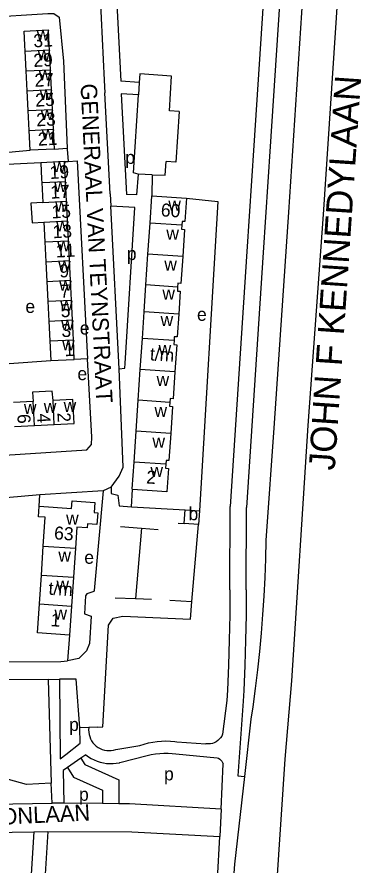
# Model space of a CAD drawing. Extents: x 159294 to 161936, y 384538 to 386517.
# Drawn here: x 161794.4 to 161899.8, y 385748.5 to 386008.7 of the extents above; entities that cross this region are included whole.
import ezdxf

# ---------------------------------------------------------------- set-up
doc = ezdxf.new("R2010")
doc.units = 0
for name, color, linetype in [('BLT_Basislijn', 7, 'Continuous'), ('BLT_Bebouwing', 7, 'Continuous'), ('BLT_Centroide', 7, 'Continuous'), ('BLT_Huisnummer', 7, 'Continuous'), ('BLT_Huisnummer_ tussenligend', 7, 'Continuous'), ('BLT_Huisnummer_reeks', 7, 'Continuous'), ('BLT_Onderverdeling_panden', 7, 'Continuous'), ('BLT_Straatnaam', 7, 'Continuous'), ('BLT_Straatnaam_hoofdweg', 7, 'Continuous')]:
    doc.layers.add(name, color=color, linetype=linetype)

msp = doc.modelspace()

# ---------------------------------------------------------------- linework, layer by layer
at = {"layer": 'BLT_Basislijn'}
for p, q in [((161885.11, 386063.29), (161877.61, 385948.83)), ((161895.87, 386063.1), (161888.18, 385948.06)), ((161819.66, 386018.61), (161821.13, 385989.35)), ((161824.68, 386018.4), (161826.18, 385989)), ((161821.13, 385989.35), (161821.37, 385985.4)), ((161831.89, 385988.61), (161826.18, 385989)), ((161831.89, 385988.61), (161831.65, 385984.82)), ((161822.93, 385954.41), (161821.37, 385985.4)), ((161831.65, 385984.82), (161826.38, 385985.12)), ((161826.38, 385985.12), (161827.97, 385954.21)), ((161844.13, 385979.64), (161843.11, 385964.11)), ((161805.81, 385968.18), (161809.8, 385968.48)), ((161786.24, 385966.75), (161798.49, 385967.8)), ((161801.72, 385963.95), (161789.23, 385963.34)), ((161808.95, 385964.32), (161810.11, 385964.39)), ((161835.82, 385960.24), (161831.55, 385960.49)), ((161835.82, 385960.24), (161835.75, 385953.8)), ((161822.93, 385954.41), (161823.14, 385950.64)), ((161825.77, 385900.72), (161823.14, 385950.64)), ((161877.61, 385948.83), (161873.19, 385884.11)), ((161888.18, 385948.06), (161883.57, 385883.34)), ((161864.82, 385936.74), (161859.77, 385858.5)), ((161869.81, 385936.4), (161864.76, 385858.17)), ((161816.05, 385903.82), (161811.92, 385903.62)), ((161792.02, 385902.42), (161804.79, 385903.26)), ((161873.19, 385884.11), (161870.69, 385848.11)), ((161823.26, 385864.49), (161820.83, 385863.32)), ((161801.19, 385858.58), (161801.43, 385862.07)), ((161820.83, 385863.32), (161801.43, 385862.07)), ((161829.5, 385858.45), (161829.77, 385863.76)), ((161859.65, 385832.93), (161859.77, 385858.5)), ((161864.65, 385832.92), (161864.76, 385858.17)), ((161826.1, 385852.35), (161832.52, 385851.86)), ((161832.52, 385851.86), (161830.76, 385830.3)), ((161832.52, 385851.86), (161837.66, 385851.46)), ((161843.81, 385853.44), (161845.67, 385853.33)), ((161847.96, 385829.42), (161850.05, 385853.04)), ((161824.54, 385830.55), (161830.76, 385830.3)), ((161830.76, 385830.3), (161835.65, 385830.11)), ((161841.2, 385829.8), (161847.96, 385829.42)), ((161810.52, 385819.09), (161809.86, 385811.16)), ((161804.01, 385805.47), (161807.42, 385805.53)), ((161804.01, 385805.47), (161804.91, 385773.65)), ((161858.76, 385799.03), (161857.4, 385788.67)), ((161863.76, 385798.78), (161862.04, 385775.92)), ((161866.08, 385793.29), (161864.1, 385775.71)), ((161816.42, 385790.73), (161813.7, 385790.65)), ((161819.15, 385790.8), (161816.42, 385790.73)), ((161843.42, 385786.32), (161852.24, 385785.73)), ((161824.72, 385783.97), (161832.06, 385785.24)), ((161814.01, 385781.31), (161809.88, 385778.47)), ((161815.53, 385782.35), (161814.01, 385781.31)), ((161825.89, 385779.95), (161834.32, 385782.11)), ((161843.13, 385782.6), (161855.76, 385781.42)), ((161856.96, 385765.68), (161857.56, 385779.55)), ((161876.46, 385780.99), (161871.46, 385703.78)), ((161862.04, 385775.92), (161864.1, 385775.71)), ((161805.22, 385767.51), (161804.91, 385773.65)), ((161808.77, 385767.5), (161805.22, 385767.51)), ((161820.65, 385767.37), (161808.77, 385767.5)), ((161856.96, 385765.68), (161856.61, 385757.33)), ((161799.54, 385758.77), (161798.28, 385737.89)), ((161799.54, 385758.77), (161803.89, 385758.8)), ((161803.89, 385758.8), (161802.48, 385737.63)), ((161855.85, 385744.15), (161856.61, 385757.33))]:
    msp.add_line(p, q, dxfattribs=at)
for points in [[(161869.87, 386012.88), (161867.02, 385969.24), (161864.82, 385936.74)], [(161874.86, 386012.56), (161872.01, 385968.91), (161869.81, 385936.4)], [(161784.28, 386008.54), (161803.88, 386009.76), (161805.74, 386009.74), (161807.33, 386008.66), (161808.62, 385995.18), (161809.8, 385968.48)], [(161832.02, 385991.24), (161831.89, 385988.61)], [(161841.79, 385990.49), (161832.02, 385991.24)], [(161841.1, 385979.87), (161841.79, 385990.49)], [(161831.55, 385960.49), (161830.07, 385960.85), (161831.65, 385984.82)], [(161844.13, 385979.64), (161841.1, 385979.87)], [(161809.8, 385968.48), (161809.81, 385968.11), (161810.11, 385964.39)], [(161810.11, 385964.39), (161812.87, 385964.57), (161816.05, 385903.82)], [(161839.82, 385960.18), (161840.09, 385964.34)], [(161843.11, 385964.11), (161840.09, 385964.34)], [(161831.55, 385960.49), (161831.04, 385954.09), (161827.97, 385954.21)], [(161835.82, 385960.24), (161839.82, 385960.18)], [(161846.37, 385953.08), (161855.95, 385952.06), (161850.33, 385857.16)], [(161825.77, 385900.72), (161827.44, 385901), (161827.6, 385902.35), (161830.56, 385950.24), (161823.14, 385950.64)], [(161768.67, 385899.82), (161769.93, 385876.24), (161770.96, 385874.36), (161772.06, 385873.7), (161774.83, 385873.25), (161815.81, 385875.86), (161817.25, 385877.56), (161817.35, 385879.8), (161816.05, 385903.82)], [(161823.26, 385864.49), (161825.77, 385867.79), (161826.91, 385870.63), (161825.77, 385900.72)], [(161883.57, 385883.34), (161878.57, 385805.03), (161876.46, 385780.99)], [(161823.26, 385864.49), (161823.3, 385862.53), (161825.31, 385861.96), (161825.75, 385858.72), (161829.5, 385858.45)], [(161801.43, 385862.07), (161786.41, 385860.72), (161785.36, 385860.28), (161783.86, 385858.75), (161783.67, 385857.91), (161785.66, 385814.33), (161786.23, 385812.94), (161788.23, 385811.14), (161789.18, 385810.86), (161807.89, 385810.93), (161809.86, 385811.16)], [(161820.83, 385863.32), (161818.1, 385832.73), (161817.94, 385832.42), (161815.78, 385831.78), (161815.44, 385831.08), (161815.07, 385825.6), (161817.14, 385824.9), (161816.61, 385816.52), (161815.71, 385814.23), (161813.32, 385811.88), (161809.86, 385811.16)], [(161829.5, 385858.45), (161845.95, 385857.45)], [(161870.69, 385848.11), (161870.56, 385842.42), (161870.35, 385836.73), (161870.06, 385831.05), (161869.69, 385825.37), (161869.24, 385819.7), (161868.71, 385814.03), (161868.1, 385808.37), (161867.41, 385802.72), (161866.64, 385797.08), (161866.08, 385793.29)], [(161859.65, 385832.93), (161859.59, 385825.25), (161859.44, 385817.56), (161859.22, 385809.88), (161858.91, 385802.2), (161858.76, 385799.03)], [(161864.65, 385832.92), (161864.59, 385825.2), (161864.44, 385817.49), (161864.21, 385809.78), (161863.91, 385802.08), (161863.76, 385798.78)], [(161819.15, 385790.8), (161820.71, 385790.92), (161822.49, 385822.13), (161823.93, 385824.26), (161826.89, 385824.89), (161847.6, 385823.93), (161847.96, 385829.42)], [(161804.01, 385805.47), (161778.19, 385805.31), (161777.28, 385805.91), (161775.46, 385807.95), (161774.93, 385816.27)], [(161813.7, 385790.65), (161812.59, 385805.57), (161807.42, 385805.53)], [(161807.42, 385805.53), (161807.68, 385781.13), (161809.34, 385782.4), (161813.77, 385785.95), (161813.7, 385790.65)], [(161816.42, 385790.73), (161816.37, 385790.02), (161816.4, 385789.31), (161816.51, 385788.61), (161816.69, 385787.93), (161816.95, 385787.27), (161817.29, 385786.64), (161817.69, 385786.06), (161818.15, 385785.52), (161818.68, 385785.04), (161819.25, 385784.63), (161819.87, 385784.28), (161820.52, 385784), (161821.2, 385783.79), (161821.9, 385783.67), (161822.61, 385783.62), (161823.31, 385783.66), (161824.01, 385783.77), (161824.72, 385783.97)], [(161832.06, 385785.24), (161833.35, 385785.66), (161834.66, 385786.01), (161835.99, 385786.27), (161837.34, 385786.46), (161838.69, 385786.57), (161840.05, 385786.6), (161841.4, 385786.54), (161842.75, 385786.41), (161843.42, 385786.32)], [(161857.4, 385788.67), (161857.13, 385788.11), (161856.79, 385787.59), (161856.38, 385787.12), (161855.92, 385786.71), (161855.41, 385786.36), (161854.86, 385786.07), (161854.27, 385785.86), (161853.67, 385785.73), (161853.05, 385785.68), (161852.43, 385785.7), (161852.24, 385785.73)], [(161804.91, 385773.65), (161797.33, 385773.24), (161752.28, 385785.7)], [(161814.01, 385781.31), (161815.19, 385779.37), (161825.65, 385774.72), (161825.65, 385767.31)], [(161815.53, 385782.35), (161816.33, 385781.76), (161817.17, 385781.24), (161818.05, 385780.79), (161818.96, 385780.41), (161819.91, 385780.1), (161820.87, 385779.88), (161821.85, 385779.73), (161822.84, 385779.66), (161823.83, 385779.67), (161824.82, 385779.76), (161825.79, 385779.93), (161825.89, 385779.95)], [(161834.32, 385782.11), (161835.57, 385782.41), (161836.84, 385782.64), (161838.13, 385782.78), (161839.42, 385782.85), (161840.71, 385782.84), (161842, 385782.74), (161843.13, 385782.6)], [(161855.76, 385781.42), (161856.18, 385781.27), (161856.57, 385781.04), (161856.91, 385780.75), (161857.19, 385780.4), (161857.41, 385780.01), (161857.56, 385779.55)], [(161809.88, 385778.47), (161808.51, 385777.53), (161808.77, 385767.5)], [(161809.88, 385778.47), (161811.72, 385775.44), (161820.65, 385771.47), (161820.65, 385767.37)], [(161864.1, 385775.71), (161861.08, 385748.79), (161857.81, 385703.78)], [(161681.05, 385761.64), (161775.02, 385767), (161805.22, 385767.51)], [(161825.65, 385767.31), (161820.65, 385767.37)], [(161856.96, 385765.68), (161828.93, 385767.28), (161825.65, 385767.31)], [(161638.5, 385746), (161639.6, 385748.56), (161641.24, 385749.65), (161643.67, 385750.05), (161772.81, 385758.28), (161799.54, 385758.77)], [(161803.89, 385758.8), (161829.62, 385758.68), (161856.61, 385757.33)]]:
    msp.add_lwpolyline(points, dxfattribs=at)
at = {"layer": 'BLT_Bebouwing'}
for p, q in [((161797.25, 385992.15), (161796.94, 385998.24)), ((161804.25, 385998.61), (161804.56, 385992.52)), ((161797.56, 385986.06), (161797.25, 385992.15)), ((161804.56, 385992.52), (161804.88, 385986.44)), ((161797.87, 385979.98), (161797.56, 385986.06)), ((161804.88, 385986.44), (161805.19, 385980.35)), ((161798.18, 385973.89), (161797.87, 385979.98)), ((161805.19, 385980.35), (161805.5, 385974.27)), ((161798.49, 385967.8), (161798.18, 385973.89)), ((161805.5, 385974.27), (161805.81, 385968.18)), ((161805.81, 385968.18), (161798.49, 385967.8)), ((161808.95, 385964.32), (161801.72, 385963.95)), ((161809.26, 385958.25), (161808.95, 385964.32)), ((161809.56, 385952.18), (161809.26, 385958.25)), ((161802.03, 385957.88), (161802.33, 385951.81)), ((161835.19, 385945.43), (161835.75, 385953.8)), ((161835.75, 385953.8), (161846.37, 385953.08)), ((161809.87, 385946.11), (161809.56, 385952.18)), ((161802.64, 385945.74), (161802.95, 385939.67)), ((161810.18, 385940.04), (161809.87, 385946.11)), ((161834.55, 385935.96), (161835.19, 385945.43)), ((161810.48, 385933.97), (161810.18, 385940.04)), ((161802.95, 385939.67), (161803.25, 385933.61)), ((161833.92, 385926.47), (161834.55, 385935.96)), ((161803.25, 385933.61), (161803.56, 385927.54)), ((161810.79, 385927.9), (161810.48, 385933.97)), ((161803.56, 385927.54), (161803.87, 385921.47)), ((161811.09, 385921.83), (161810.79, 385927.9)), ((161833.37, 385918.26), (161833.92, 385926.47)), ((161811.4, 385915.76), (161811.09, 385921.83)), ((161803.87, 385921.47), (161804.17, 385915.4)), ((161832.82, 385910.06), (161833.37, 385918.26)), ((161804.17, 385915.4), (161804.48, 385909.33)), ((161811.71, 385909.69), (161811.4, 385915.76)), ((161804.48, 385909.33), (161804.79, 385903.26)), ((161811.92, 385903.62), (161811.71, 385909.69)), ((161832.18, 385900.58), (161832.82, 385910.06)), ((161831.55, 385891.1), (161832.18, 385900.58)), ((161799.38, 385890.73), (161793.3, 385890.42)), ((161830.91, 385881.61), (161831.55, 385891.1)), ((161793.67, 385883.09), (161799.75, 385883.4)), ((161799.75, 385883.4), (161805.84, 385883.7)), ((161830.28, 385872.12), (161830.91, 385881.61)), ((161811.14, 385857.92), (161811.3, 385860.22)), ((161811.3, 385860.22), (161818.24, 385859.75)), ((161818.24, 385859.75), (161818.09, 385856.69)), ((161801.19, 385858.58), (161811.14, 385857.92)), ((161818.09, 385856.69), (161819.14, 385856.62)), ((161819.14, 385856.62), (161818.9, 385853.04)), ((161845.67, 385853.33), (161845.95, 385857.45)), ((161845.95, 385857.45), (161850.33, 385857.16)), ((161850.33, 385857.16), (161850.05, 385853.04)), ((161802.48, 385846.37), (161803.07, 385855.24)), ((161812.72, 385852.19), (161812.29, 385845.71)), ((161815.94, 385851.98), (161812.72, 385852.19)), ((161816.02, 385853.24), (161815.94, 385851.98)), ((161818.9, 385853.04), (161816.02, 385853.24)), ((161850.05, 385853.04), (161845.67, 385853.33)), ((161801.88, 385837.49), (161802.48, 385846.37)), ((161812.29, 385845.71), (161811.7, 385836.84)), ((161801.29, 385828.62), (161801.88, 385837.49)), ((161811.7, 385836.84), (161811.11, 385827.97)), ((161811.11, 385827.97), (161810.52, 385819.09))]:
    msp.add_line(p, q, dxfattribs=at)
for points in [[(161796.94, 385998.24), (161796.85, 386000), (161796.63, 386004.32), (161803.94, 386004.7), (161804.18, 386000), (161804.25, 385998.61)], [(161801.72, 385963.95), (161801.97, 385958.96), (161802.03, 385957.88)], [(161846.37, 385953.08), (161845.89, 385945.9), (161844.99, 385945.97), (161844.91, 385944.78)], [(161802.33, 385951.81), (161798.67, 385951.52), (161799.01, 385945.49), (161802.64, 385945.74)], [(161844.91, 385944.78), (161844.83, 385943.6), (161845.73, 385943.54), (161845.18, 385935.25)], [(161845.18, 385935.25), (161844.62, 385926.95), (161843.72, 385927.01), (161843.64, 385925.81)], [(161843.64, 385925.81), (161843.56, 385924.61), (161844.46, 385924.55), (161843.99, 385917.55)], [(161843.99, 385917.55), (161843.52, 385910.54), (161842.62, 385910.6), (161842.54, 385909.41)], [(161842.54, 385909.41), (161842.46, 385908.21), (161843.36, 385908.15), (161842.81, 385899.87)], [(161804.79, 385903.26), (161807.02, 385903.37), (161811.92, 385903.62)], [(161842.81, 385899.87), (161842.25, 385891.58), (161841.35, 385891.64), (161841.27, 385890.45)], [(161805.47, 385891.03), (161805.21, 385893.91), (161799.18, 385893.6), (161799.38, 385890.73)], [(161805.84, 385883.7), (161811.93, 385884.01), (161811.56, 385891.34), (161805.47, 385891.03)], [(161841.27, 385890.45), (161841.19, 385889.26), (161842.09, 385889.2), (161841.54, 385880.9)], [(161841.54, 385880.9), (161840.98, 385872.6), (161840.08, 385872.66), (161840, 385871.47)], [(161829.77, 385863.76), (161829.73, 385863.97), (161830.28, 385872.12)], [(161840, 385871.47), (161839.92, 385870.28), (161840.82, 385870.22), (161840.34, 385863.05), (161829.77, 385863.76)], [(161803.07, 385855.24), (161800.98, 385855.38), (161801.19, 385858.58)], [(161810.52, 385819.09), (161800.7, 385819.74), (161801.29, 385828.62)]]:
    msp.add_lwpolyline(points, dxfattribs=at)
at = {"layer": 'BLT_Onderverdeling_panden'}
for p, q in [((161796.94, 385998.24), (161804.25, 385998.61)), ((161797.25, 385992.15), (161804.56, 385992.52)), ((161797.56, 385986.06), (161804.88, 385986.44)), ((161797.87, 385979.98), (161805.19, 385980.35)), ((161798.18, 385973.89), (161805.5, 385974.27)), ((161802.03, 385957.88), (161809.26, 385958.25)), ((161802.33, 385951.81), (161809.56, 385952.18)), ((161802.64, 385945.74), (161809.87, 385946.11)), ((161844.91, 385944.78), (161835.19, 385945.43)), ((161802.95, 385939.67), (161810.18, 385940.04)), ((161845.18, 385935.25), (161834.55, 385935.96)), ((161803.25, 385933.61), (161810.48, 385933.97)), ((161803.56, 385927.54), (161810.79, 385927.9)), ((161843.64, 385925.81), (161833.92, 385926.47)), ((161803.87, 385921.47), (161811.09, 385921.83)), ((161843.99, 385917.55), (161833.37, 385918.26)), ((161804.17, 385915.4), (161811.4, 385915.76)), ((161804.48, 385909.33), (161811.71, 385909.69)), ((161842.54, 385909.41), (161832.82, 385910.06)), ((161842.81, 385899.87), (161832.18, 385900.58)), ((161799.75, 385883.4), (161799.38, 385890.73)), ((161805.84, 385883.7), (161805.47, 385891.03)), ((161841.27, 385890.45), (161831.55, 385891.1)), ((161841.54, 385880.9), (161830.91, 385881.61)), ((161840, 385871.47), (161830.28, 385872.12)), ((161802.48, 385846.37), (161812.29, 385845.71)), ((161801.88, 385837.49), (161811.7, 385836.84)), ((161801.29, 385828.62), (161811.11, 385827.97))]:
    msp.add_line(p, q, dxfattribs=at)

# ---------------------------------------------------------------- texts
at = {"layer": 'BLT_Centroide'}
for s, p in [('w', (161800.44, 386001.47)), ('w', (161800.75, 385995.38)), ('w', (161801.06, 385989.28)), ('w', (161801.38, 385983.22)), ('w', (161801.68, 385977.12)), ('w', (161801.99, 385971.03)), ('p', (161827.6, 385963.61)), ('w', (161805.48, 385961.09)), ('w', (161805.8, 385955.03)), ('w', (161806.1, 385948.97)), ('w', (161840.78, 385949.28)), ('w', (161806.41, 385942.91)), ('w', (161840.18, 385940.34)), ('w', (161806.72, 385936.81)), ('p', (161828.07, 385934.12)), ('w', (161807.02, 385930.75)), ('w', (161839.55, 385930.88)), ('w', (161807.33, 385924.69)), ('w', (161838.96, 385922)), ('w', (161807.63, 385918.62)), ('e', (161796.99, 385917.9)), ('w', (161838.41, 385913.84)), ('e', (161849.58, 385915.49)), ('w', (161807.94, 385912.53)), ('e', (161813.67, 385911.28)), ('w', (161808.22, 385906.47)), ('w', (161837.81, 385904.97)), ('e', (161812.93, 385897.29)), ('w', (161837.18, 385895.5)), ('w', (161802.61, 385887.2)), ('w', (161808.7, 385887.52)), ('w', (161796.53, 385886.91)), ('w', (161836.54, 385886)), ('w', (161835.91, 385876.53)), ('w', (161835.3, 385867.59)), ('b', (161846.98, 385854.31)), ('w', (161809.46, 385852.97)), ('w', (161807.09, 385841.59)), ('e', (161815.04, 385840.95)), ('w', (161806.49, 385832.72)), ('w', (161805.9, 385823.84)), ('p', (161810.39, 385789.66)), ('p', (161839.47, 385774.51)), ('p', (161813.42, 385768.24))]:
    msp.add_text(s, height=4, dxfattribs=at).set_placement(p)
at = {"layer": 'BLT_Huisnummer'}
for s, rotation, p in [('31', 2.9269, (161799.52, 385999.36)), ('25', 2.9269, (161800.1, 385981.15)), ('21', 2.9269, (161800.91, 385969.18)), ('19', 2.8893, (161804.51, 385958.98)), ('13', 2.8893, (161805.42, 385940.79)), ('9', 2.8893, (161807.48, 385928.74)), ('5', 2.8893, (161807.88, 385916.54)), ('1', 2.8893, (161809.03, 385904.59)), ('6', 272.8823, (161794.51, 385886.81)), ('2', 272.8823, (161806.78, 385887.27))]:
    msp.add_text(s, height=4, rotation=rotation, dxfattribs=at).set_placement(p)
at = {"layer": 'BLT_Huisnummer_ tussenligend'}
for s, rotation, p in [('29', 2.9269, (161799.52, 385993.34)), ('27', 2.9269, (161799.88, 385987.24)), ('23', 2.9269, (161800.41, 385975.12)), ('17', 2.8893, (161804.73, 385952.93)), ('15', 2.8893, (161805.06, 385946.88)), ('11', 2.8893, (161806.39, 385934.88)), ('7', 2.8893, (161807.71, 385922.53)), ('3', 2.8893, (161808.11, 385910.45)), ('4', 272.8823, (161800.58, 385886.97))]:
    msp.add_text(s, height=4, rotation=rotation, dxfattribs=at).set_placement(p)
at = {"layer": 'BLT_Huisnummer_reeks'}
for s, rotation, p in [('60', 356.1691, (161838.4, 385947.56)), ('t/m', 356.175, (161835.06, 385903.37)), ('2', 356.1652, (161833.92, 385865.61)), ('63', 356.1883, (161805.69, 385848.46)), ('t/m', 356.1883, (161803.99, 385831.49)), ('1', 356.1828, (161804.62, 385821.82))]:
    msp.add_text(s, height=4, rotation=rotation, dxfattribs=at).set_placement(p)
at = {"layer": 'BLT_Straatnaam'}
for s, height, rotation, p in [('GENERAAL VAN TEYNSTRAAT', 4.9999, 272.8423, (161813.88, 385988.14)), ('GENERAAL PATTONLAAN', 5, 2.7841, (161734.16, 385758.19))]:
    msp.add_text(s, height=height, rotation=rotation, dxfattribs=at).set_placement(p)
at = {"layer": 'BLT_Straatnaam_hoofdweg'}
msp.add_text('JOHN F KENNEDYLAAN', height=8, rotation=86.1605, dxfattribs=at).set_placement((161891.77, 385869.44))

doc.saveas('drawing.dxf')
